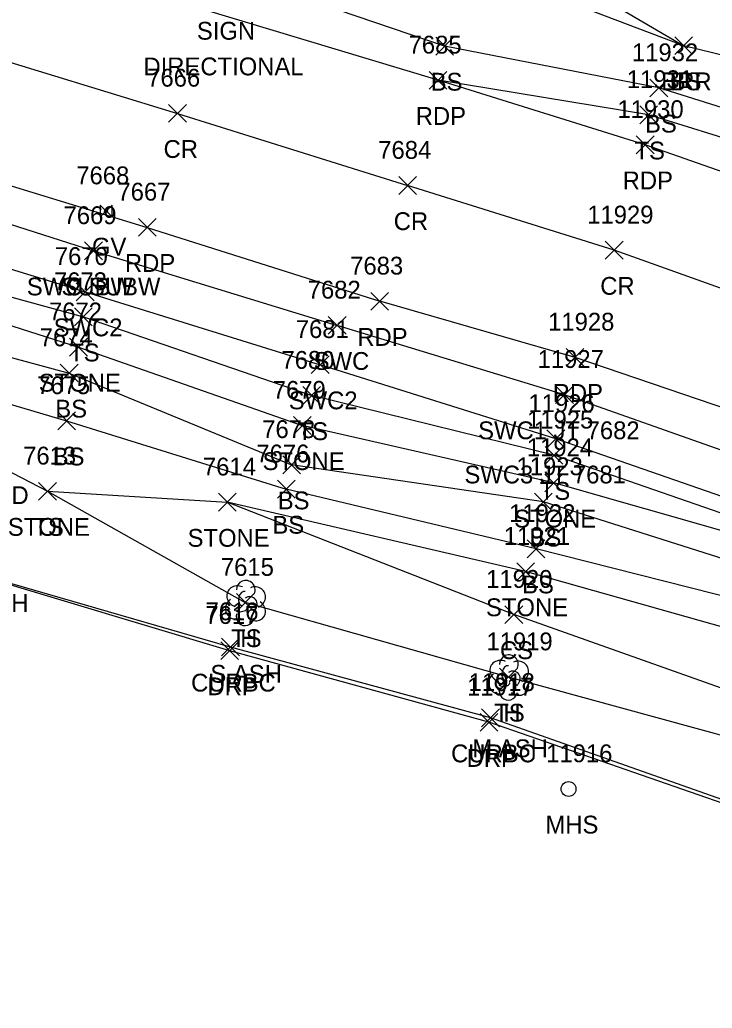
# Model space of a CAD drawing. Extents: x 1462089 to 1464015, y 730534 to 736144.
# Drawn here: x 1463201.7 to 1463279.5, y 732188.6 to 732299.6 of the extents above; entities that cross this region are included whole.
import ezdxf

# ---------------------------------------------------------------- set-up
doc = ezdxf.new("R2010")
doc.units = 0
for name, color, linetype in [('L_A', 7, 'Continuous'), ('L_C', 7, 'Continuous'), ('L_I', 7, 'Continuous'), ('L_TIC', 7, 'Continuous'), ('LABL', 7, 'Continuous'), ('LASF', 7, 'Continuous'), ('LELB', 7, 'Continuous'), ('LTD', 7, 'Continuous'), ('P_A', 7, 'Continuous'), ('P_I', 7, 'Continuous'), ('P_TIC', 7, 'Continuous'), ('PET', 7, 'Continuous'), ('PRC', 7, 'Continuous'), ('R_A', 7, 'Continuous'), ('R_I', 7, 'Continuous'), ('R_TIC', 7, 'Continuous'), ('RC', 7, 'Continuous'), ('RDP', 7, 'Continuous'), ('RSW', 7, 'Continuous'), ('S_A', 7, 'Continuous'), ('S_C', 7, 'Continuous'), ('U_A', 7, 'Continuous'), ('U_I', 7, 'Continuous'), ('U_TIC', 7, 'Continuous'), ('USMH', 7, 'Continuous'), ('UWV', 7, 'Continuous')]:
    doc.layers.add(name, color=color, linetype=linetype)

msp = doc.modelspace()

# ---------------------------------------------------------------- linework, layer by layer
at = {"layer": 'L_TIC'}
for points in [[(1463248.44, 732295.6), (1463250.44, 732297.6)], [(1463250.44, 732295.6), (1463248.44, 732297.6)], [(1463275.29, 732295.64), (1463277.29, 732297.64)], [(1463277.29, 732295.64), (1463275.29, 732297.64)], [(1463275.29, 732295.64), (1463277.29, 732297.64)], [(1463277.29, 732295.64), (1463275.29, 732297.64)], [(1463272.5, 732290.9), (1463274.5, 732292.9)], [(1463274.5, 732290.9), (1463272.5, 732292.9)], [(1463271.36, 732287.88), (1463273.36, 732289.88)], [(1463273.36, 732287.88), (1463271.36, 732289.88)], [(1463207.87, 732265.21), (1463209.87, 732267.21)], [(1463209.87, 732265.21), (1463207.87, 732267.21)], [(1463207.32, 732261.82), (1463209.32, 732263.82)], [(1463209.32, 732261.82), (1463207.32, 732263.82)], [(1463206.28, 732258.91), (1463208.28, 732260.91)], [(1463208.28, 732258.91), (1463206.28, 732260.91)], [(1463233.52, 732256.38), (1463235.52, 732258.38)], [(1463235.52, 732256.38), (1463233.52, 732258.38)], [(1463205.99, 732253.54), (1463207.99, 732255.54)], [(1463207.99, 732253.54), (1463205.99, 732255.54)], [(1463232.46, 732253.02), (1463234.46, 732255.02)], [(1463234.46, 732253.02), (1463232.46, 732255.02)], [(1463260.72, 732249.68), (1463262.72, 732251.68)], [(1463262.72, 732249.68), (1463260.72, 732251.68)], [(1463231.26, 732248.61), (1463233.26, 732250.61)], [(1463233.26, 732248.61), (1463231.26, 732250.61)], [(1463260.7, 732246.57), (1463262.7, 732248.57)], [(1463262.7, 732246.57), (1463260.7, 732248.57)], [(1463203.85, 732245.64), (1463205.85, 732247.64)], [(1463205.85, 732245.64), (1463203.85, 732247.64)], [(1463203.85, 732245.64), (1463205.85, 732247.64)], [(1463205.85, 732245.64), (1463203.85, 732247.64)], [(1463230.66, 732245.88), (1463232.66, 732247.88)], [(1463232.66, 732245.88), (1463230.66, 732247.88)], [(1463224.04, 732244.41), (1463226.04, 732246.41)], [(1463226.04, 732244.41), (1463224.04, 732246.41)], [(1463259.54, 732244.44), (1463261.54, 732246.44)], [(1463261.54, 732244.44), (1463259.54, 732246.44)], [(1463258.71, 732239.18), (1463260.71, 732241.18)], [(1463260.71, 732239.18), (1463258.71, 732241.18)], [(1463257.54, 732236.62), (1463259.54, 732238.62)], [(1463259.54, 732236.62), (1463257.54, 732238.62)], [(1463226.06, 732233.15), (1463228.06, 732235.15)], [(1463228.06, 732233.15), (1463226.06, 732235.15)], [(1463256.22, 732231.8), (1463258.22, 732233.8)], [(1463258.22, 732231.8), (1463256.22, 732233.8)], [(1463255.61, 732224.79), (1463257.61, 732226.79)], [(1463257.61, 732224.79), (1463255.61, 732226.79)]]:
    msp.add_lwpolyline(points, dxfattribs=at)
at = {"layer": 'LABL'}
for points in [[(1463276.29, 732296.64), (1463252.39, 732305.71)], [(1463413.8, 732269.34), (1463419.93, 732247.68), (1463410.95, 732235.56), (1463412.84, 732246.17), (1463400.05, 732253.91), (1463397.18, 732246.5), (1463360.37, 732262.58), (1463334.44, 732277.55), (1463313.74, 732284.92), (1463289.92, 732293.3), (1463276.29, 732296.64)]]:
    msp.add_lwpolyline(points, dxfattribs=at)
at = {"layer": 'LASF'}
for points in [[(1463189.23, 732254.72), (1463182.28, 732257.12), (1463165.03, 732258.48), (1463138.72, 732264.64), (1463136.91, 732273.13), (1463143.07, 732277.28), (1463163, 732274.84), (1463185.23, 732270.19), (1463208.32, 732262.82), (1463233.46, 732254.02)], [(1463189.23, 732254.72), (1463204.85, 732246.64), (1463225.04, 732245.41)], [(1463261.7, 732247.57), (1463233.46, 732254.02)], [(1463475.53, 732121.39), (1463456.63, 732139.31), (1463413.75, 732175.23), (1463368.77, 732205.31), (1463333.89, 732223.69), (1463312.25, 732233.2), (1463261.7, 732247.57)], [(1463258.54, 732237.62), (1463225.04, 732245.41)], [(1463475.53, 732121.39), (1463474.17, 732118.55), (1463469.22, 732115.68), (1463448.67, 732129.88), (1463409.02, 732164.32), (1463364.12, 732192.13), (1463342.62, 732203.66), (1463328.65, 732213.84), (1463306.54, 732224.11), (1463258.54, 732237.62)]]:
    msp.add_lwpolyline(points, dxfattribs=at)
at = {"layer": 'LELB'}
for points in [[(1463249.44, 732296.6), (1463217.8, 732307.35), (1463206.68, 732309.27), (1463222.27, 732316.73)], [(1463253.93, 732309.77), (1463276.29, 732296.64)], [(1463273.5, 732291.9), (1463249.44, 732296.6)], [(1463272.36, 732288.88), (1463248.71, 732292.76)], [(1463331.33, 732272.81), (1463312.54, 732280.39), (1463285.17, 732288.25), (1463273.5, 732291.9)], [(1463548.81, 732097.89), (1463541.68, 732106.59), (1463513.51, 732141.57), (1463486.34, 732166.95), (1463436.18, 732207.44), (1463405.8, 732228.9), (1463400.17, 732238.16), (1463387.22, 732245.39), (1463354.97, 732259.11), (1463331.33, 732272.81), (1463283.94, 732285.3), (1463272.36, 732288.88)], [(1463137.68, 732284.66), (1463176.92, 732274.98), (1463208.87, 732266.21), (1463234.52, 732257.38)], [(1463162.21, 732269.78), (1463141.34, 732272.65), (1463138.66, 732272.37), (1463140.56, 732269.11), (1463160.31, 732262.99), (1463181.79, 732261.97), (1463206.99, 732254.54), (1463231.66, 732246.88)], [(1463162.21, 732269.78), (1463182.19, 732266.66), (1463207.28, 732259.91), (1463232.26, 732249.61)], [(1463261.72, 732250.68), (1463234.52, 732257.38)], [(1463312.25, 732233.2), (1463261.72, 732250.68)], [(1463260.54, 732245.44), (1463232.26, 732249.61)], [(1463204.85, 732246.64), (1463227.06, 732234.15)], [(1463259.71, 732240.18), (1463231.66, 732246.88)], [(1463257.22, 732232.8), (1463225.04, 732245.41)], [(1463469.16, 732120.57), (1463472.17, 732119.61), (1463472.96, 732120.13), (1463471.04, 732121.71), (1463454.43, 732137.76), (1463411.88, 732172.11), (1463366.94, 732202.11), (1463332.06, 732219.65), (1463309.96, 732229.77), (1463260.54, 732245.44)], [(1463469.16, 732120.57), (1463452.66, 732136.02), (1463410.87, 732168.29), (1463366.5, 732199.75), (1463330.41, 732216.37), (1463308.8, 732227.77), (1463259.71, 732240.18)], [(1463256.61, 732225.79), (1463227.06, 732234.15)], [(1463342.62, 732203.66), (1463326.79, 732208.05), (1463301.96, 732216.94), (1463257.22, 732232.8)], [(1463459.49, 732106.65), (1463436.83, 732124.61), (1463413.38, 732144.09), (1463390.83, 732161.04), (1463370.52, 732177.13), (1463362.17, 732187.6), (1463351.87, 732196), (1463347.23, 732198.58), (1463339.42, 732194.81), (1463325.08, 732200.72), (1463303.14, 732213.04), (1463256.61, 732225.79)]]:
    msp.add_lwpolyline(points, dxfattribs=at)
at = {"layer": 'LTD'}
for p, q in [((1463227.06, 732234.15), (1463227.06, 732234.15)), ((1463227.06, 732234.15), (1463227.06, 732234.15)), ((1463256.61, 732225.79), (1463256.61, 732225.79)), ((1463256.61, 732225.79), (1463256.61, 732225.79))]:
    msp.add_line(p, q, dxfattribs=at)
for centre in [(1463227.11, 732235.58), (1463256.66, 732227.23)]:
    msp.add_arc(centre, 1.05, 335.5272, 180.9563, dxfattribs=at)
for centre, major_axis, ratio, start_param, end_param in [((1463226.27, 732234.82), (1.21, -0.51), 0.895232, 1.570796, 4.712389), ((1463228.1, 732234.73), (-1.14, -0.48), 0.949671, 1.570796, 4.712389), ((1463226.85, 732234.61), (-0.208, -0.792), 0.645439, 3.141593, 6.283185), ((1463227.56, 732233.98), (-0.5, 0.667), 0.989748, 3.141593, 6.283185), ((1463225.98, 732233.44), (0.58, -1.04), 0.959034, 3.141593, 6.283185), ((1463228.06, 732233.32), (-1.09, 0.79), 0.841452, 1.570796, 4.712389), ((1463227.06, 732232.65), (0.26, 1.06), 0.942809, 1.570796, 4.712389), ((1463226.6, 732233.4), (-0.625, -0.083), 0.423636, 0, 3.141593), ((1463255.82, 732226.46), (1.21, -0.51), 0.895232, 1.570796, 4.712389), ((1463256.4, 732226.25), (-0.208, -0.792), 0.645439, 3.141593, 6.283185), ((1463257.65, 732226.38), (-1.14, -0.48), 0.949671, 1.570796, 4.712389), ((1463255.53, 732225.09), (0.58, -1.04), 0.959034, 3.141593, 6.283185), ((1463257.11, 732225.63), (-0.5, 0.667), 0.989748, 3.141593, 6.283185), ((1463256.15, 732225.04), (-0.625, -0.083), 0.423636, 0, 3.141593), ((1463257.61, 732224.96), (-1.09, 0.79), 0.841452, 1.570796, 4.712389), ((1463256.61, 732224.29), (0.26, 1.06), 0.942809, 1.570796, 4.712389)]:
    msp.add_ellipse(centre, major_axis=major_axis, ratio=ratio, start_param=start_param, end_param=end_param, dxfattribs=at)
at = {"layer": 'P_TIC'}
for points in [[(1463247.71, 732291.76), (1463249.71, 732293.76)], [(1463249.71, 732291.76), (1463247.71, 732293.76)], [(1463218.44, 732288.05), (1463220.44, 732290.05)], [(1463220.44, 732288.05), (1463218.44, 732290.05)], [(1463270.96, 732284.52), (1463272.96, 732286.52)], [(1463272.96, 732284.52), (1463270.96, 732286.52)], [(1463244.29, 732279.95), (1463246.29, 732281.95)], [(1463246.29, 732279.95), (1463244.29, 732281.95)], [(1463215.05, 732275.26), (1463217.05, 732277.26)], [(1463217.05, 732275.26), (1463215.05, 732277.26)], [(1463267.49, 732272.69), (1463269.49, 732274.69)], [(1463269.49, 732272.69), (1463267.49, 732274.69)], [(1463241.15, 732266.96), (1463243.15, 732268.96)], [(1463243.15, 732266.96), (1463241.15, 732268.96)], [(1463263.09, 732260.67), (1463265.09, 732262.67)], [(1463265.09, 732260.67), (1463263.09, 732262.67)]]:
    msp.add_lwpolyline(points, dxfattribs=at)
at = {"layer": 'PET'}
for points in [[(1463248.71, 732292.76), (1463207.04, 732305.36), (1463157.64, 732320.88), (1463131.51, 732329.21), (1463121.2, 732334.52), (1463109.68, 732338.27), (1463089.21, 732351.17), (1463065.03, 732361.6), (1463040.12, 732369.52), (1463014.24, 732378.04), (1462978.66, 732388.65), (1462951.78, 732398.27), (1462946.13, 732402.08), (1462942.4, 732410.17), (1462941.67, 732414.76)], [(1462913.99, 732337.71), (1462919.93, 732346.83), (1462934.8, 732354.04), (1462945.87, 732355.99), (1462949.88, 732355.25), (1462985.37, 732346.27), (1463016.66, 732337.31), (1463044.9, 732329.18), (1463073.19, 732320.27), (1463112.87, 732307.85), (1463152.28, 732295.8), (1463185.94, 732285.44), (1463216.05, 732276.26), (1463242.15, 732267.96)], [(1463271.96, 732285.52), (1463248.71, 732292.76)], [(1463543.46, 732093.75), (1463515.15, 732128.93), (1463501.68, 732143.72), (1463482.23, 732163.76), (1463433.83, 732204.64), (1463386.31, 732236.53), (1463351.96, 732255.04), (1463326.68, 732266.38), (1463271.96, 732285.52)], [(1463264.09, 732261.67), (1463242.15, 732267.96)], [(1463524.39, 732077.69), (1463498.78, 732110.06), (1463468.48, 732141.78), (1463463.64, 732146.45), (1463419.8, 732183.48), (1463372.94, 732215.08), (1463338.26, 732233.75), (1463317.64, 732243.43), (1463264.09, 732261.67)]]:
    msp.add_lwpolyline(points, dxfattribs=at)
at = {"layer": 'PRC'}
for points in [[(1462929.48, 732377.39), (1462978.21, 732364.08), (1463022.06, 732350.16), (1463054.85, 732339.99), (1463102.91, 732324.87), (1463145.7, 732311.68), (1463172.46, 732303.44), (1463219.44, 732289.05), (1463245.29, 732280.95)], [(1463268.49, 732273.69), (1463245.29, 732280.95)], [(1463534.34, 732085.71), (1463505.17, 732120.6), (1463472.47, 732155.39), (1463427.25, 732193.84), (1463378.98, 732226.46), (1463344.35, 732244.31), (1463323.05, 732254.2), (1463268.49, 732273.69)]]:
    msp.add_lwpolyline(points, dxfattribs=at)
at = {"layer": 'R_TIC'}
for points in [[(1463209.01, 732272.62), (1463211.01, 732274.62)], [(1463211.01, 732272.62), (1463209.01, 732274.62)], [(1463208.07, 732268.03), (1463210.07, 732270.03)], [(1463210.07, 732268.03), (1463208.07, 732270.03)], [(1463236.38, 732264.26), (1463238.38, 732266.26)], [(1463238.38, 732264.26), (1463236.38, 732266.26)], [(1463234.47, 732259.84), (1463236.47, 732261.84)], [(1463236.47, 732259.84), (1463234.47, 732261.84)], [(1463261.91, 732256.48), (1463263.91, 732258.48)], [(1463263.91, 732256.48), (1463261.91, 732258.48)], [(1463260.93, 732251.52), (1463262.93, 732253.52)], [(1463262.93, 732251.52), (1463260.93, 732253.52)], [(1463224.31, 732227.75), (1463226.31, 732229.75)], [(1463226.31, 732227.75), (1463224.31, 732229.75)], [(1463224.39, 732228.16), (1463226.39, 732230.16)], [(1463226.39, 732228.16), (1463224.39, 732230.16)], [(1463253.42, 732219.71), (1463255.42, 732221.71)], [(1463255.42, 732219.71), (1463253.42, 732221.71)], [(1463253.59, 732220.22), (1463255.59, 732222.22)], [(1463255.59, 732220.22), (1463253.59, 732222.22)]]:
    msp.add_lwpolyline(points, dxfattribs=at)
at = {"layer": 'RC'}
for points in [[(1463225.39, 732229.16), (1463187.1, 732240.23), (1463153.39, 732250.56), (1463133.32, 732256.62), (1463125.07, 732261.84), (1463121.41, 732268.31), (1463120.26, 732274), (1463121.77, 732281.17), (1463128.1, 732288.75), (1463133.61, 732292.02), (1463134.23, 732292.35), (1463140.78, 732294.32), (1463147.7, 732294.39), (1463147.73, 732293.52)], [(1463254.59, 732221.22), (1463225.39, 732229.16)], [(1463474.84, 732130.07), (1463477.17, 732124), (1463478.29, 732119.33), (1463478.27, 732117.7), (1463477.36, 732112.07), (1463473.66, 732105.44), (1463467.9, 732101.13), (1463460.65, 732099.5), (1463455.91, 732100.35), (1463451.72, 732103.19), (1463432.76, 732119.88), (1463399.38, 732147.87), (1463358.77, 732175.26), (1463322.44, 732194.72), (1463295.23, 732206.9), (1463254.59, 732221.22)]]:
    msp.add_lwpolyline(points, dxfattribs=at)
at = {"layer": 'RDP'}
for points in [[(1463225.31, 732228.75), (1463187.03, 732240.21), (1463153.55, 732250.34), (1463133.22, 732256.61), (1463124.92, 732261.65), (1463121.15, 732268.15), (1463119.9, 732274.22), (1463121.2, 732281.24), (1463127.75, 732289.29), (1463133.76, 732292.5), (1463140.65, 732294.51), (1463147.73, 732294.57), (1463152.28, 732295.8)], [(1463254.42, 732220.71), (1463225.31, 732228.75)], [(1463468.48, 732141.78), (1463473.63, 732132.23), (1463474.84, 732130.07), (1463477.47, 732124.09), (1463478.54, 732119.27), (1463478.58, 732117.65), (1463477.73, 732111.87), (1463473.76, 732105.27), (1463467.93, 732100.89), (1463460.74, 732099.19), (1463456, 732100.02), (1463451.52, 732102.88), (1463432.4, 732119.77), (1463399.27, 732147.7), (1463358.52, 732175.01), (1463322.15, 732194.63), (1463295.18, 732206.59), (1463254.42, 732220.71)]]:
    msp.add_lwpolyline(points, dxfattribs=at)
at = {"layer": 'RSW'}
for points in [[(1463147.73, 732293.52), (1463147.66, 732292.97), (1463185.32, 732281.53), (1463210.01, 732273.62), (1463237.38, 732265.26)], [(1463134.23, 732292.35), (1463177.55, 732278.66), (1463209.07, 732269.03), (1463235.47, 732260.84)], [(1463262.91, 732257.48), (1463237.38, 732265.26)], [(1463261.93, 732252.52), (1463235.47, 732260.84)], [(1463477.25, 732121.11), (1463475.51, 732127.08), (1463473.36, 732131.11), (1463460.85, 732143.22), (1463417.42, 732179.62), (1463371.17, 732211.36), (1463336.11, 732230.1), (1463315.79, 732238.79), (1463262.91, 732257.48)], [(1463477.25, 732121.11), (1463457.18, 732139.96), (1463414.43, 732175.82), (1463368.72, 732207), (1463334.64, 732225.46), (1463313.66, 732234.58), (1463261.93, 732252.52)]]:
    msp.add_lwpolyline(points, dxfattribs=at)
at = {"layer": 'U_TIC'}
for points in [[(1463209.01, 732272.62), (1463211.01, 732274.62)], [(1463211.01, 732272.62), (1463209.01, 732274.62)]]:
    msp.add_lwpolyline(points, dxfattribs=at)
at = {"layer": 'USMH'}
for p, q in [((1463263.36, 732213.23), (1463263.36, 732213.23)), ((1463264.19, 732213.23), (1463264.19, 732213.23))]:
    msp.add_line(p, q, dxfattribs=at)
msp.add_circle((1463263.36, 732213.23), 0.833, dxfattribs=at)
at = {"layer": 'UWV'}
for p, q in [((1463210.77, 732278.76), (1463212.1, 732277.42)), ((1463212.1, 732278.76), (1463210.77, 732277.42))]:
    msp.add_line(p, q, dxfattribs=at)
for points in [[(1463210.77, 732278.76), (1463210.77, 732277.42)], [(1463212.1, 732277.42), (1463212.1, 732278.76)]]:
    msp.add_lwpolyline(points, dxfattribs=at)
msp.add_circle((1463211.43, 732278.09), 0.167, dxfattribs=at)

# ---------------------------------------------------------------- texts
at = {"layer": 'L_A'}
for s, p in [('BS', (1463247.88, 732291.6)), ('BRR', (1463273.78, 732291.64)), ('BS', (1463274.73, 732291.64)), ('BS', (1463271.95, 732286.9)), ('TS', (1463270.77, 732283.88)), ('TS', (1463207.28, 732261.21)), ('STONE', (1463203.86, 732257.82)), ('BS', (1463205.72, 732254.91)), ('TS', (1463232.93, 732252.38)), ('BS', (1463205.43, 732249.54)), ('STONE', (1463229, 732249.02)), ('CONCPAD', (1463189.36, 732245.2)), ('TS', (1463260.13, 732245.68)), ('BS', (1463230.7, 732244.61)), ('STONE', (1463200.39, 732241.64)), ('TS', (1463203.26, 732241.64)), ('BS', (1463230.1, 732241.88)), ('STONE', (1463257.25, 732242.57)), ('STONE', (1463220.58, 732240.41)), ('BS', (1463258.98, 732240.44)), ('BS', (1463258.15, 732235.18)), ('STONE', (1463254.09, 732232.62)), ('TS', (1463225.47, 732229.15)), ('H', (1463226.49, 732229.15)), ('CS', (1463255.66, 732227.8)), ('TS', (1463255.02, 732220.79)), ('H', (1463256.04, 732220.79))]:
    msp.add_text(s, height=2, dxfattribs=at).set_placement(p)
at = {"layer": 'L_C'}
for s, p in [('S.ASH', (1463194.68, 732233.1)), ('S.ASH', (1463223.14, 732225.15)), ('M.ASH', (1463252.56, 732216.79))]:
    msp.add_text(s, height=2, dxfattribs=at).set_placement(p)
at = {"layer": 'L_I'}
for s, p in [('11932', (1463270.48, 732294.9)), ('11931', (1463269.9, 732291.88)), ('7673', (1463205.57, 732269.21)), ('7672', (1463205.01, 732265.82)), ('7674', (1463203.97, 732262.91)), ('7680', (1463231.12, 732260.38)), ('7675', (1463203.68, 732257.54)), ('7679', (1463230.14, 732257.02)), ('11925', (1463258.7, 732253.68)), ('7678', (1463228.96, 732252.61)), ('11924', (1463258.68, 732250.57)), ('7613', (1463202.11, 732249.64)), ('7613', (1463202.11, 732249.64)), ('7676', (1463228.3, 732249.88)), ('7614', (1463222.3, 732248.41)), ('11923', (1463257.52, 732248.44)), ('11922', (1463256.69, 732243.18)), ('11921', (1463256.09, 732240.62)), ('7615', (1463224.32, 732237.15)), ('7615', (1463224.32, 732237.15)), ('11920', (1463254.11, 732235.8)), ('11919', (1463254.14, 732228.79)), ('11919', (1463254.14, 732228.79))]:
    msp.add_text(s, height=2, dxfattribs=at).set_placement(p)
at = {"layer": 'P_A'}
for s, p in [('RDP', (1463246.2, 732287.76)), ('CR', (1463217.88, 732284.05)), ('RDP', (1463269.44, 732280.52)), ('CR', (1463243.73, 732275.95)), ('RDP', (1463213.54, 732271.26)), ('CR', (1463266.92, 732268.69)), ('RDP', (1463239.64, 732262.96)), ('RDP', (1463261.58, 732256.67))]:
    msp.add_text(s, height=2, dxfattribs=at).set_placement(p)
at = {"layer": 'P_I'}
for s, p in [('7685', (1463245.4, 732295.76)), ('7666', (1463216.04, 732292.05)), ('11930', (1463268.85, 732288.52)), ('7684', (1463241.99, 732283.95)), ('7667', (1463212.7, 732279.26)), ('11929', (1463265.46, 732276.69)), ('7683', (1463238.84, 732270.96)), ('11928', (1463261.07, 732264.67))]:
    msp.add_text(s, height=2, dxfattribs=at).set_placement(p)
at = {"layer": 'R_A'}
for s, p in [('SWC SUBW', (1463202.52, 732268.62)), ('SWC2', (1463205.54, 732264.03)), ('SWC', (1463234.74, 732260.26)), ('SWC2', (1463231.94, 732255.84)), ('SWC1 JT 7682', (1463253.21, 732252.48)), ('SWC3 JT 7681', (1463251.67, 732247.52)), ('CURBC', (1463220.97, 732224.16)), ('DRP', (1463222.8, 732223.75)), ('CURBC', (1463250.17, 732216.22)), ('DRP', (1463251.91, 732215.71))]:
    msp.add_text(s, height=2, dxfattribs=at).set_placement(p)
at = {"layer": 'R_I'}
for s, p in [('7669', (1463206.65, 732276.62)), ('7670', (1463205.67, 732272.03)), ('7682', (1463234.07, 732268.26)), ('7681', (1463232.73, 732263.84)), ('11927', (1463259.89, 732260.48)), ('11926', (1463258.86, 732255.52)), ('7617', (1463222.57, 732231.75)), ('7616', (1463222.59, 732232.16)), ('11918', (1463252.14, 732224.22)), ('11917', (1463251.96, 732223.71))]:
    msp.add_text(s, height=2, dxfattribs=at).set_placement(p)
at = {"layer": 'S_A'}
msp.add_text('SIGN', height=2, dxfattribs=at).set_placement((1463221.62, 732297.32))
at = {"layer": 'S_C'}
msp.add_text('DIRECTIONAL', height=2, dxfattribs=at).set_placement((1463215.62, 732293.32))
at = {"layer": 'U_A'}
for s, p in [('GV', (1463209.84, 732273.09)), ('SUBW', (1463206.42, 732268.62)), ('MHS', (1463260.77, 732208.23))]:
    msp.add_text(s, height=2, dxfattribs=at).set_placement(p)
at = {"layer": 'U_I'}
for s, p in [('7668', (1463208.08, 732281.09)), ('7669', (1463206.65, 732276.62)), ('11916', (1463260.85, 732216.23))]:
    msp.add_text(s, height=2, dxfattribs=at).set_placement(p)

doc.saveas('drawing.dxf')
